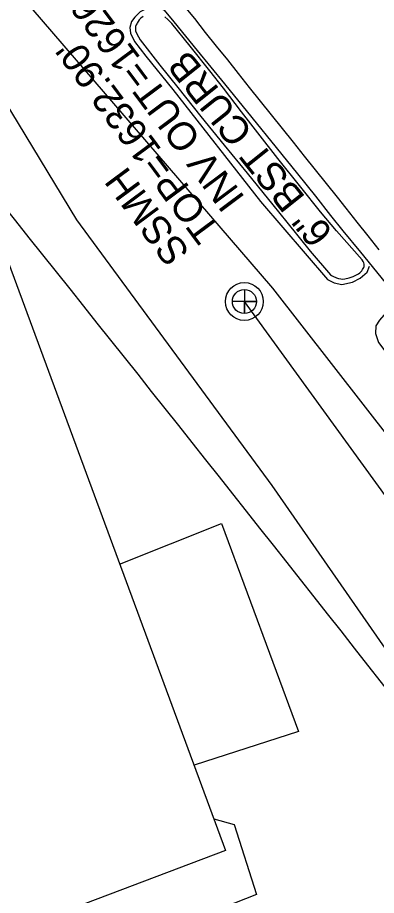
# Model space of a CAD drawing. Extents: x 472260 to 482161, y 489063 to 507124.
# Drawn here: x 473958.6 to 474009.6, y 505676.6 to 505801.3 of the extents above; entities that cross this region are included whole.
import ezdxf

# ---------------------------------------------------------------- set-up
doc = ezdxf.new("R2010")
doc.units = 0
for name, color, linetype in [('Exist Drainage Structure Manhole CELL', 7, 'Continuous'), ('Exist Horizontal Alignment Point', 7, 'Continuous'), ('Exist Other Culture Gas Pump or Vent Leader', 7, 'Continuous'), ('Exist Other Culture Gas Pump or Vent Text', 7, 'Continuous'), ('Exist Structure Minor Drop Inlet Cogo Elevation', 7, 'Continuous'), ('Exist Structure Minor Pipes CMP 66 Inch Cogo Point CELL', 7, 'Continuous'), ('Exist Utilities Water Meter CELL', 7, 'Continuous'), ('Prop Drainage Structure Box Number Symbol CELL', 7, 'Continuous'), ('Prop Drainage Structure Catch Basin Grate 840 03E CELL', 7, 'Continuous'), ('Prop Drainage Structure Drop Inlet Grate 2 Narrow Slots and Sag Grates 840 24 CELL', 7, 'Continuous'), ('Prop Drainage Structure Pipe RCP 18in Class III', 7, 'Continuous'), ('Prop Drainage Structure Pipe Stub Out CELL', 7, 'Continuous'), ('Prop Earthen Structure False Sump CELL', 7, 'Continuous'), ('Prop SS Fill Line', 7, 'Continuous')]:
    doc.layers.add(name, color=color, linetype=linetype)

msp = doc.modelspace()

# ---------------------------------------------------------------- linework, layer by layer
at = {"layer": 'Exist Drainage Structure Manhole CELL'}
msp.add_lwpolyline([(473990.81, 505762.69), (473990.81, 505759.26), (473990.81, 505760.98), (473992.52, 505760.98), (473989.1, 505760.98)], dxfattribs=at)
for radius in [2.69, 1.71]:
    msp.add_circle((473990.81, 505760.98), radius, dxfattribs=at)
at = {"layer": 'Exist Horizontal Alignment Point'}
for points in [[(473973.08, 505723.67), (473987.58, 505729.42), (473998.5, 505699.88), (473983.65, 505695.11)], [(473986.47, 505687.46), (473989.35, 505686.67), (473992.52, 505676.71), (473968.23, 505667.13), (473932.1, 505653.75)]]:
    msp.add_lwpolyline(points, dxfattribs=at)
at = {"layer": 'Exist Structure Minor Drop Inlet Cogo Elevation'}
msp.add_arc((466857.69, 500090.63), 9094.05, 37.455153, 38.70549, dxfattribs=at)
at = {"layer": 'Exist Structure Minor Pipes CMP 66 Inch Cogo Point CELL'}
msp.add_lwpolyline([(474278.58, 505374.8), (474242.99, 505435.07), (474225.31, 505460.98), (474207.4, 505482.48), (474179.47, 505519.77), (474165.39, 505540.76), (474155.52, 505555.18), (474150.72, 505562.5), (474129.42, 505592.08), (474109.73, 505619.28), (474092.34, 505642.57), (474066.77, 505672.84), (474039.3, 505705.23), (474024.73, 505724.57), (473994.86, 505762.88), (473960.5, 505802.78), (473941.72, 505822.58), (473927.58, 505838.59), (473921.44, 505846.02), (473887.79, 505882.78)], dxfattribs=at)
at = {"layer": 'Exist Utilities Water Meter CELL'}
msp.add_lwpolyline([(474501.91, 504874.63), (474486.82, 505012.65), (474381.37, 505310.5), (474319.34, 505287.05), (474214.67, 505460.4), (474099.38, 505611.49), (473990.81, 505760.98)], dxfattribs=at)
at = {"layer": 'Prop Drainage Structure Box Number Symbol CELL'}
msp.add_lwpolyline([(473976.41, 505801.51), (473976.11, 505801.25), (473975.87, 505801), (473975.57, 505800.56), (473975.5, 505800.44), (473975.44, 505800.32), (473975.39, 505800.19), (473975.35, 505800.05), (473975.33, 505799.9), (473975.32, 505799.63), (473975.33, 505799.52), (473975.35, 505799.44), (473975.39, 505799.32), (473975.74, 505798.59), (473976, 505798.16), (473978.78, 505794.58), (473981.35, 505791.39), (473984.64, 505787.29), (473987.95, 505783.21), (473991.21, 505779.2), (473994.87, 505774.7), (473996.87, 505772.24), (474000.19, 505768.16), (474003.08, 505764.79), (474003.22, 505764.69), (474003.4, 505764.58), (474003.91, 505764.35), (474004.21, 505764.25), (474004.51, 505764.19), (474004.81, 505764.17), (474005.1, 505764.2), (474005.69, 505764.33), (474006.29, 505764.54), (474006.83, 505764.8), (474007.05, 505764.93), (474007.23, 505765.07), (474007.38, 505765.21), (474007.51, 505765.36), (474007.63, 505765.51), (474007.72, 505765.66), (474007.78, 505765.82), (474007.83, 505765.97), (474007.85, 505766.13), (474007.84, 505766.3), (474007.79, 505766.47), (474007.7, 505766.67), (474007.55, 505766.9), (474003.93, 505771.02), (474001.65, 505773.73), (473998.82, 505777.23), (473995.57, 505781.32), (473992.72, 505784.96), (473990.42, 505787.92), (473987.83, 505791.31), (473985.9, 505793.77), (473983.11, 505797.28), (473980.49, 505800.48), (473979.95, 505801.04), (473979.49, 505801.43)], dxfattribs=at)
at = {"layer": 'Prop Drainage Structure Catch Basin Grate 840 03E CELL'}
msp.add_lwpolyline([(474104.26, 505618.57), (474100.35, 505625.7), (474093.21, 505627.45), (474080.59, 505621.47), (474071.24, 505625.51), (474050.99, 505654.73), (474020.64, 505697.62), (473994.74, 505734.84), (473967.01, 505772.61), (473952.41, 505796.59), (473926.75, 505824.9)], dxfattribs=at)
at = {"layer": 'Prop Drainage Structure Drop Inlet Grate 2 Narrow Slots and Sag Grates 840 24 CELL'}
msp.add_lwpolyline([(473982.27, 505802.97), (473983.7, 505801.19), (473985.26, 505799.23), (473986.82, 505797.28), (473988.39, 505795.33), (473989.95, 505793.38), (473991.51, 505791.42), (473993.07, 505789.47), (473994.63, 505787.52), (473996.19, 505785.57), (473997.75, 505783.62), (473999.32, 505781.66), (474000.88, 505779.71), (474002.44, 505777.76), (474004, 505775.81), (474005.26, 505774.23), (474006.82, 505772.27), (474008.37, 505770.31), (474009.92, 505768.35)], dxfattribs=at)
at = {"layer": 'Prop Drainage Structure Pipe RCP 18in Class III'}
for points in [[(473979.45, 505802.33), (473978.96, 505802.59), (473978.07, 505802.82), (473976.93, 505802.62), (473976.01, 505802.13), (473975.24, 505801.4), (473974.78, 505800.77), (473974.53, 505799.94), (473974.62, 505799.14), (473975.2, 505797.92), (473976.79, 505795.84), (473980.63, 505791.1), (473993.12, 505775.21), (474002.64, 505764.12), (474003.56, 505763.65), (474004.69, 505763.4), (474006.17, 505763.72), (474007.27, 505764.28), (474008.26, 505765.15), (474008.61, 505766.02)], [(474014.51, 505758.85), (474013.4, 505759.5), (474012.35, 505759.68), (474010.66, 505759.03), (474010.01, 505758.31), (474009.52, 505757.51), (474009.44, 505756.42), (474009.86, 505755.18), (474015.85, 505747.27), (474030.57, 505728.76), (474039.3, 505717.6), (474043.29, 505712.6), (474044.37, 505711.65), (474045.72, 505710.99), (474047.14, 505710.82)]]:
    msp.add_lwpolyline(points, dxfattribs=at)
at = {"layer": 'Prop Drainage Structure Pipe Stub Out CELL'}
msp.add_lwpolyline([(474010.9, 505763.69), (474007.36, 505768.01), (474004.88, 505771.01), (474003.1, 505773.23), (474000.95, 505775.94), (473998.39, 505779.15), (473995.39, 505782.88), (473991.93, 505787.14), (473988.03, 505791.93), (473984.17, 505796.65), (473980.84, 505800.73), (473978.04, 505804.16)], dxfattribs=at)
at = {"layer": 'Prop SS Fill Line'}
msp.add_lwpolyline([(473953.01, 505777.91), (473988.14, 505682.97), (473928.38, 505660.36), (473910.6, 505705.13), (473776.47, 505654.7), (473757.17, 505706.31), (473893.25, 505756.89), (473889.98, 505765.45), (473938.08, 505784.08), (473941.56, 505774.67), (473943.3, 505775.29), (473943.72, 505774.49)], close=True, dxfattribs=at)

# ---------------------------------------------------------------- texts
at = {"layer": 'Exist Other Culture Gas Pump or Vent Leader'}
msp.add_text("TOP=1632.90'", height=4, rotation=126.6423, dxfattribs=at).set_placement((473987.58, 505771.21))
at = {"layer": 'Exist Other Culture Gas Pump or Vent Text'}
for s, rotation, p in [("INV OUT=1626.76'", 126.7335, (473991.01, 505775.71)), ('SSMH', 126.6423, (473983.18, 505768))]:
    msp.add_text(s, height=4, rotation=rotation, dxfattribs=at).set_placement(p)
at = {"layer": 'Prop Earthen Structure False Sump CELL'}
msp.add_text('6" BST CURB', height=4, rotation=128.5697, dxfattribs=at).set_placement((474003.56, 505770.81))

doc.saveas('drawing.dxf')
